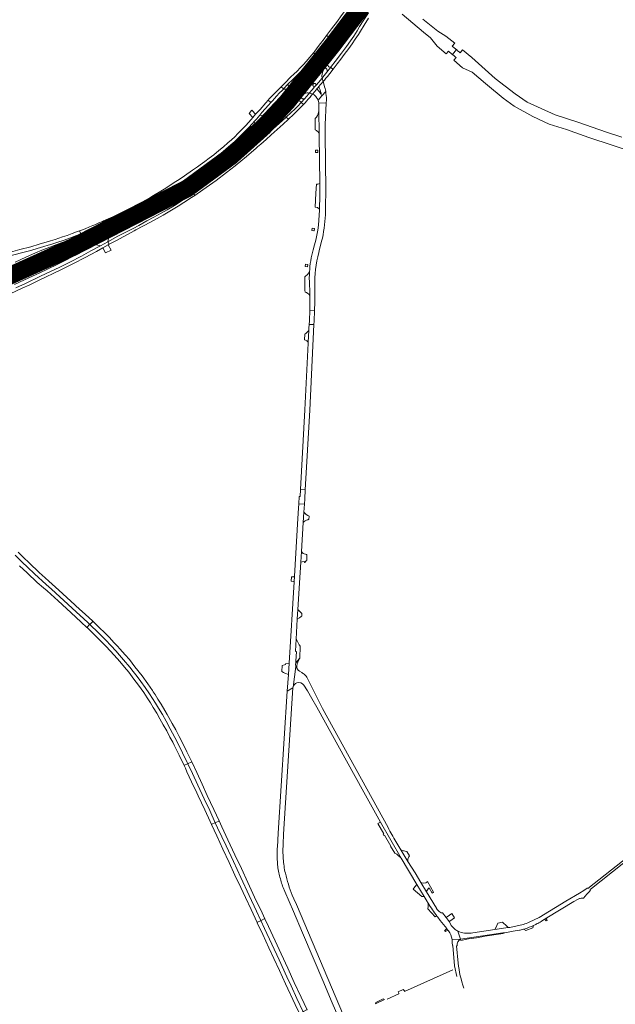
# Model space of a CAD drawing. Header units: metres. Extents: x 166325 to 190320, y 381923 to 404576.
# Tile 439 of 656: x 177336 to 177839, y 388235 to 389067. Entities that reach past the tile are written whole.
import ezdxf

# ---------------------------------------------------------------- set-up
doc = ezdxf.new("R2010")
doc.units = ezdxf.units.M
for name, color, linetype, lineweight in [('B-WE-OG-WATER_BEEK-GV', 8, 'Continuous', 18), ('B-WE-VH-VERHARDING_ASFALT-GV', 8, 'Continuous', 18), ('B-WE-VH-VERHARDING_BETONSTRAATSTEEN-GV', 8, 'Continuous', 18), ('B-WE-VH-VERHARDING_FUNDERING_ZAND-GV', 8, 'Continuous', 18), ('B-WE-VH-VERHARDING_N-WEG', 8, 'Continuous', 18), ('B-WE-VH-VERHARDING_STRAATBAKSTEEN-GV', 8, 'Continuous', 18)]:
    doc.layers.add(name, color=color, linetype=linetype, lineweight=lineweight)

msp = doc.modelspace()

# ---------------------------------------------------------------- linework, layer by layer
at = {"layer": 'B-WE-OG-WATER_BEEK-GV', "flags": 128}
for points in [[(177659.098, 389072.048), (177668.181, 389064.31), (177677.117, 389056.821), (177683.097, 389051.839), (177688.775, 389045.052), (177696.294, 389038.459), (177698.189, 389040.737), (177701.195, 389038.281), (177701.621, 389037.934), (177704.942, 389042), (177704.516, 389042.348), (177701.527, 389044.789), (177703.735, 389047.454), (177696.2, 389053.483), (177689.36, 389057.719), (177676.744, 389067.791)], [(177844.717, 388968.063), (177831.99, 388972.108), (177807.576, 388980.66), (177788.41, 388986.955), (177764.929, 388997.727), (177754.546, 389004.509), (177737.838, 389017.563), (177718.049, 389035.291), (177710.074, 389041.712), (177708.149, 389039.381), (177707.348, 389040.036), (177706.052, 389041.094), (177705.665, 389041.41), (177705.239, 389041.758), (177704.942, 389042), (177701.621, 389037.934), (177701.918, 389037.691), (177702.344, 389037.344), (177702.718, 389037.038), (177704.014, 389035.98), (177704.732, 389035.394), (177702.744, 389032.997), (177710.284, 389026.61), (177718.417, 389022.86), (177729.527, 389013.46), (177731.38, 389011.951), (177744.48, 389000.841), (177753.959, 388994.31), (177769.644, 388985.428), (177783.41, 388979.123), (177798.11, 388974.368), (177805.143, 388972.058), (177816.979, 388967.614), (177836.768, 388961.16), (177863.302, 388952.491)]]:
    msp.add_lwpolyline(points, dxfattribs=at)
at = {"layer": 'B-WE-VH-VERHARDING_ASFALT-GV', "flags": 128}
for points in [[(177624.061, 389088.591), (177624.392, 389089.018), (177627.721, 389093.313), (177625.123, 389095.258), (177624.047, 389093.869), (177623.085, 389092.265), (177622.525, 389091.394), (177621.866, 389090.069), (177620.382, 389087.763), (177617.067, 389083.322), (177612.23, 389076.785), (177607.522, 389070.545), (177604.344, 389066.163), (177599.437, 389059.496), (177595.307, 389053.981), (177597.476, 389052.467), (177599.522, 389055.225), (177602.916, 389059.879), (177605.692, 389063.685), (177605.846, 389063.896), (177610.587, 389070.336), (177616.417, 389078.356), (177621.641, 389085.457)], [(177633.157, 389089.243), (177630.693, 389091.092), (177630.163, 389091.484), (177626.526, 389086.653), (177625.709, 389085.517), (177622.839, 389081.626), (177614.267, 389070.279), (177604.101, 389056.897), (177604.342, 389056.707), (177606.971, 389054.788), (177607.258, 389054.579), (177607.347, 389054.514), (177607.813, 389054.174), (177609.756, 389056.799), (177611.496, 389059.24), (177621.574, 389073.23), (177624.411, 389077.027), (177629.331, 389083.934), (177631.659, 389087.116)], [(177629.366, 389077.924), (177633.792, 389084.273), (177635.922, 389087.135), (177635.529, 389087.464), (177633.157, 389089.243), (177631.659, 389087.116), (177629.331, 389083.934), (177624.411, 389077.027), (177621.574, 389073.23), (177611.496, 389059.24), (177609.756, 389056.799), (177607.813, 389054.174), (177608.192, 389053.885), (177608.27, 389053.826), (177608.615, 389053.563), (177611.152, 389051.63), (177611.493, 389051.389), (177611.906, 389051.959), (177621.382, 389066.203)], [(177588.684, 389031.264), (177590.566, 389033.488), (177592.972, 389036.461), (177595.753, 389039.813), (177599.2, 389044.154), (177602.528, 389048.408), (177606.939, 389054.006), (177607.153, 389054.184), (177607.505, 389054.289), (177607.813, 389054.174), (177607.347, 389054.514), (177607.258, 389054.579), (177606.971, 389054.788), (177604.342, 389056.707), (177604.101, 389056.897), (177603.417, 389055.997), (177594.715, 389044.913), (177587.428, 389035.969), (177585.456, 389033.705), (177573.356, 389019.602), (177564.982, 389010.219), (177564.478, 389009.615), (177562.499, 389007.417), (177552.67, 388996.33), (177543.999, 388986.796), (177544.308, 388986.514), (177546.641, 388984.39), (177547.5, 388983.664), (177547.377, 388983.837), (177547.238, 388984.282), (177547.369, 388984.486), (177548.841, 388986.106), (177555.311, 388993.359), (177559.366, 388997.822), (177565.507, 389004.738), (177567.536, 389006.904), (177568.601, 389008.033), (177568.238, 389008.386), (177571.114, 389011.57), (177571.647, 389012.144), (177578.365, 389019.876), (177585.769, 389028.456), (177587.971, 389030.946), (177588.49, 389031.358)], [(177593.544, 389027.362), (177595.262, 389029.42), (177599.458, 389035.159), (177605.731, 389043.431), (177611.493, 389051.389), (177611.152, 389051.63), (177608.615, 389053.563), (177608.27, 389053.826), (177608.192, 389053.885), (177607.813, 389054.174), (177608.056, 389053.842), (177608.064, 389053.378), (177603.369, 389046.742), (177600.97, 389043.36), (177598.541, 389040.04), (177595.771, 389036.424), (177592.295, 389032.102), (177590.433, 389029.825), (177586.621, 389025.059), (177586.87, 389024.856), (177586.643, 389024.579), (177586.471, 389024.377), (177578.484, 389015.06), (177574.095, 389009.971), (177573.665, 389009.542), (177573.03, 389008.824), (177571.173, 389006.776), (177570.619, 389006.166), (177570.259, 389006.458), (177569.863, 389005.938), (177569.292, 389005.296), (177567.266, 389003.105), (177558.347, 388993.641), (177548.495, 388983.755), (177548.223, 388983.538), (177547.972, 388983.409), (177547.67, 388983.518), (177547.5, 388983.664), (177548.234, 388982.861), (177550.467, 388980.598), (177550.805, 388980.255), (177553.228, 388982.628), (177562.906, 388992.588), (177570.212, 389000.426), (177572.15, 389002.545), (177573.01, 389003.546), (177579.216, 389010.444), (177582.511, 389014.264), (177582.832, 389014.635), (177591.748, 389025.175)], [(177583.113, 389034.125), (177584.501, 389035.777), (177586.07, 389037.632), (177584.063, 389039.159), (177583.1, 389037.954), (177580.865, 389035.409), (177578.198, 389032.349), (177575.485, 389029.211), (177572.937, 389026.465), (177570.384, 389023.908), (177567.54, 389021.182), (177565.107, 389018.878), (177564.029, 389017.858), (177563.926, 389017.76), (177561.066, 389014.823), (177558.906, 389012.644), (177556.893, 389010.684), (177558.887, 389008.772), (177562.772, 389012.979), (177562.865, 389013.081), (177566.522, 389016.601), (177570.463, 389020.372), (177574.18, 389024.071), (177576.975, 389027), (177580.459, 389030.969)], [(177587.428, 389035.969), (177586.53, 389036.704), (177586.385, 389036.969), (177586.357, 389037.454), (177586.46, 389037.888), (177586.687, 389038.369), (177586.07, 389037.632), (177584.501, 389035.777), (177583.113, 389034.125), (177583.653, 389034.305), (177584.326, 389034.309), (177584.676, 389034.227), (177584.898, 389034.097), (177585.456, 389033.705)], [(177592.295, 389032.102), (177590.566, 389033.488), (177588.684, 389031.264), (177590.433, 389029.825)], [(177586.621, 389025.059), (177586.452, 389024.904), (177586.191, 389024.753), (177585.908, 389024.893), (177585.691, 389025.226), (177585.606, 389025.681), (177586.832, 389028.382), (177588.029, 389030.413), (177588.684, 389031.264), (177588.49, 389031.358), (177587.971, 389030.946), (177585.769, 389028.456), (177578.365, 389019.876), (177571.647, 389012.144), (177571.114, 389011.57), (177568.238, 389008.386), (177568.601, 389008.033), (177569.048, 389008.259), (177569.217, 389008.296), (177569.456, 389008.163), (177570.11, 389007.67), (177570.352, 389007.388), (177570.476, 389006.997), (177570.259, 389006.458), (177570.619, 389006.166), (177571.173, 389006.776), (177573.03, 389008.824), (177573.665, 389009.542), (177574.095, 389009.971), (177578.484, 389015.06), (177586.471, 389024.377), (177586.643, 389024.579), (177586.87, 389024.856)], [(177600.706, 389025.361), (177598.55, 389026.95), (177595.48, 389022.826), (177591.961, 389018.645), (177591.384, 389017.965), (177592.311, 389015.011), (177593.432, 389016.3), (177594.708, 389017.827), (177595.981, 389019.402), (177597.858, 389021.722)], [(177598.55, 389026.95), (177598.818, 389027.278), (177598.342, 389027.103), (177597.922, 389027.171), (177597.217, 389027.555), (177596.268, 389028.44), (177595.262, 389029.42), (177593.544, 389027.362), (177593.989, 389026.912), (177594.951, 389025.92), (177595.396, 389025.391), (177595.612, 389024.91), (177595.735, 389024.473), (177595.72, 389023.901), (177595.685, 389023.398), (177595.48, 389022.826)], [(177592.311, 389015.011), (177591.384, 389017.965), (177588.278, 389014.235), (177586.668, 389012.314), (177585.09, 389010.429), (177582.973, 389007.901), (177580.611, 389005.104), (177582.689, 389004.54), (177583.346, 389004.314), (177585.314, 389006.719), (177587.034, 389008.786), (177588.36, 389010.38), (177588.46, 389010.5)], [(177558.726, 389008.597), (177558.887, 389008.772), (177556.893, 389010.684), (177556.27, 389010.077), (177553.462, 389007.22), (177550.801, 389004.576), (177548.626, 389002.303), (177546.807, 389000.313), (177545.839, 388999.217), (177547.983, 388997.217), (177549.431, 388998.854), (177552.833, 389002.528), (177555.572, 389005.365), (177557.575, 389007.466)], [(177562.772, 389012.979), (177558.887, 389008.772), (177558.726, 389008.597), (177559.045, 389008.621), (177559.719, 389008.671), (177560.331, 389008.665), (177560.999, 389008.465), (177561.363, 389008.288), (177561.798, 389008.006), (177562.499, 389007.417), (177564.478, 389009.615), (177563.553, 389010.534), (177563.215, 389011.002), (177563.033, 389011.332), (177562.911, 389011.646), (177562.819, 389011.971), (177562.765, 389012.236), (177562.748, 389012.443)], [(177569.292, 389005.296), (177567.536, 389006.904), (177565.507, 389004.738), (177567.266, 389003.105)], [(177576.722, 389000.624), (177576.347, 389000.388), (177576.048, 389000.299), (177575.675, 389000.309), (177575.026, 389000.445), (177573.897, 389001.175), (177572.552, 389002.21), (177572.15, 389002.545), (177570.212, 389000.426), (177571.799, 388999.028), (177573.558, 388997.751), (177573.657, 388997.606), (177573.697, 388997.481), (177573.652, 388997.299)], [(177583.346, 389004.314), (177582.689, 389004.54), (177580.611, 389005.104), (177580.202, 389004.614), (177578.338, 389002.382), (177576.722, 389000.624), (177573.652, 388997.299), (177575.615, 388995.516), (177576.523, 388996.494), (177578.848, 388999.06), (177579.208, 388999.472), (177581.339, 389001.914), (177582.62, 389003.374)], [(177534.015, 388981.205), (177535.875, 388983.335), (177538.69, 388986.603), (177540.6, 388988.82), (177546.144, 388995.138), (177547.983, 388997.217), (177545.839, 388999.217), (177543.863, 388996.981), (177539.068, 388991.418), (177535.289, 388987.331), (177532.837, 388984.534), (177531.48, 388982.99), (177529.288, 388980.449), (177526.843, 388977.824), (177523.596, 388974.364), (177520.267, 388970.976), (177517.721, 388968.421), (177514.841, 388965.816), (177511.875, 388963.093), (177508.018, 388959.787), (177504.218, 388956.669), (177499.794, 388953.112), (177496.076, 388950.229), (177492.23, 388947.356), (177488.476, 388944.677), (177486.123, 388943.046), (177482.007, 388940.124), (177475.102, 388935.308), (177471.474, 388932.831), (177465.627, 388929.066), (177459.477, 388925.016), (177455.166, 388922.368), (177450.351, 388919.552), (177448.85, 388918.659), (177450.188, 388916.312), (177451.692, 388917.153), (177453.515, 388918.172), (177458.352, 388921.129), (177460.744, 388922.68), (177465.659, 388925.73), (177470.147, 388928.642), (177475.023, 388931.726), (177479.127, 388934.487), (177482.902, 388937.234), (177487.092, 388940.233), (177491.136, 388943.118), (177495.249, 388946.069), (177498.352, 388948.334), (177502.086, 388951.293), (177506.004, 388954.451), (177510.12, 388957.865), (177514.369, 388961.548), (177517.625, 388964.366), (177520.309, 388966.932), (177522.837, 388969.424), (177525.617, 388972.191), (177529.167, 388975.902), (177532.507, 388979.479)], [(177575.615, 388995.516), (177573.652, 388997.299), (177573.218, 388996.71), (177571.106, 388994.425), (177568.531, 388991.743), (177565.373, 388988.755), (177561.159, 388984.925), (177562.992, 388983.215), (177567.235, 388987.046), (177570.717, 388990.413), (177573.523, 388993.263)], [(177547.5, 388983.664), (177546.641, 388984.39), (177544.308, 388986.514), (177543.999, 388986.796), (177542.927, 388985.618), (177535.335, 388977.461), (177524.8, 388967.096), (177521.46, 388964.028), (177514.333, 388957.733), (177507.66, 388952.114), (177498.082, 388944.506), (177489.535, 388938.112), (177479.997, 388931.444), (177476.707, 388929.248), (177476.898, 388928.964), (177478.711, 388926.271), (177481.487, 388928.151), (177485.998, 388931.278), (177489.411, 388933.66), (177494.758, 388937.563), (177499.938, 388941.387), (177504.268, 388944.732), (177508.605, 388948.161), (177513.013, 388951.891), (177515.422, 388953.931), (177519.493, 388957.387), (177525.686, 388962.854), (177531.843, 388968.765), (177535.368, 388971.447), (177539.486, 388975.548), (177541.573, 388977.63), (177544.4, 388980.481), (177547.212, 388983.394)], [(177550.805, 388980.255), (177550.467, 388980.598), (177548.234, 388982.861), (177547.5, 388983.664), (177547.212, 388983.394), (177544.4, 388980.481), (177541.573, 388977.63), (177539.486, 388975.548), (177535.368, 388971.447), (177531.843, 388968.765), (177525.686, 388962.854), (177519.493, 388957.387), (177515.422, 388953.931), (177513.013, 388951.891), (177508.605, 388948.161), (177504.268, 388944.732), (177499.938, 388941.387), (177494.758, 388937.563), (177489.411, 388933.66), (177485.998, 388931.278), (177481.487, 388928.151), (177478.711, 388926.271), (177480.506, 388923.633), (177480.694, 388923.353), (177480.949, 388923.519), (177489.809, 388929.48), (177499.672, 388936.686), (177511.067, 388945.469), (177520.104, 388952.806), (177529.925, 388961.104), (177539.624, 388969.845), (177548.595, 388978.092)], [(177536.903, 388959.714), (177539.721, 388962.191), (177544.105, 388966.141), (177548.505, 388970.116), (177553.503, 388974.616), (177558.455, 388979.131), (177562.64, 388982.897), (177562.992, 388983.215), (177561.159, 388984.925), (177561.059, 388984.835), (177557.704, 388981.864), (177552.974, 388977.603), (177547.097, 388972.344), (177541.589, 388967.341), (177537.471, 388963.407), (177533.729, 388960.104), (177530.617, 388957.345), (177527.425, 388954.701), (177522.706, 388950.77), (177519.445, 388948.039), (177516.282, 388945.444), (177515.855, 388945.093), (177511.515, 388941.738), (177507.533, 388938.475), (177502.878, 388935.053), (177498.665, 388931.935), (177494.016, 388928.561), (177490.136, 388925.856), (177485.869, 388922.862), (177482.543, 388920.62), (177483.822, 388918.729), (177490.73, 388923.366), (177501.794, 388931.308), (177510.771, 388938.069), (177517.952, 388943.836), (177522.89, 388947.818), (177527.499, 388951.544), (177531.522, 388954.966), (177535.662, 388958.622)], [(177478.711, 388926.271), (177476.898, 388928.964), (177476.707, 388929.248), (177469.919, 388924.718), (177457.711, 388917.067), (177448.174, 388911.474), (177436.657, 388905.361), (177427.941, 388901.043), (177417.608, 388895.993), (177413.636, 388894.312), (177409.598, 388892.721), (177402.109, 388889.917), (177391.83, 388886.114), (177383.343, 388883.244), (177378.499, 388881.445), (177378.305, 388881.374), (177378.417, 388881.085), (177379.772, 388877.607), (177379.936, 388877.186), (177380.812, 388874.94), (177381.07, 388875.089), (177385.778, 388877.174), (177392.419, 388880.103), (177399.977, 388883.459), (177400.951, 388883.916), (177401.819, 388884.324), (177402.755, 388884.764), (177403.594, 388885.158), (177404.577, 388885.62), (177417.478, 388891.559), (177423.4, 388894.439), (177427.756, 388896.593), (177431.656, 388898.613), (177435.84, 388900.822), (177438.829, 388902.454), (177443.589, 388904.957), (177447.352, 388907.042), (177452.765, 388910.085), (177458.365, 388913.376), (177462.358, 388915.77), (177466.891, 388918.547), (177471.131, 388921.215), (177475.391, 388924.044)], [(177480.694, 388923.353), (177480.506, 388923.633), (177478.711, 388926.271), (177475.391, 388924.044), (177471.131, 388921.215), (177466.891, 388918.547), (177462.358, 388915.77), (177458.365, 388913.376), (177452.765, 388910.085), (177447.352, 388907.042), (177443.589, 388904.957), (177438.829, 388902.454), (177435.84, 388900.822), (177431.656, 388898.613), (177427.756, 388896.593), (177423.4, 388894.439), (177417.478, 388891.559), (177404.577, 388885.62), (177403.594, 388885.158), (177402.755, 388884.764), (177401.819, 388884.324), (177400.951, 388883.916), (177399.977, 388883.459), (177392.419, 388880.103), (177385.778, 388877.174), (177381.07, 388875.089), (177380.812, 388874.94), (177381.778, 388872.957), (177381.955, 388872.592), (177383.596, 388869.223), (177383.781, 388868.844), (177384.458, 388869.192), (177395.688, 388875.21), (177399.673, 388877.444), (177411.303, 388883.817), (177419.946, 388888.38), (177426.329, 388891.844), (177434.721, 388896.161), (177448.384, 388903.581), (177458.429, 388909.344), (177469.152, 388915.836)], [(177450.188, 388916.312), (177448.85, 388918.659), (177445.781, 388916.834), (177442.219, 388914.815), (177439.153, 388913.212), (177435.396, 388911.203), (177432.091, 388909.463), (177429.234, 388907.97), (177426.064, 388906.436), (177423.758, 388905.253), (177422.45, 388904.582), (177418.583, 388902.671), (177414.548, 388900.74), (177410.663, 388899.034), (177406.744, 388897.257), (177405.668, 388896.824), (177402.587, 388895.477), (177399.192, 388894.013), (177397.768, 388893.409), (177394.768, 388892.138), (177391.044, 388890.608), (177387.317, 388889.176), (177386.434, 388888.857), (177387.548, 388886.202), (177390.125, 388887.197), (177395.993, 388889.51), (177400.944, 388891.596), (177405.384, 388893.463), (177409.621, 388895.389), (177413.517, 388897.142), (177418.055, 388899.282), (177423.26, 388901.831), (177425.134, 388902.73), (177428.172, 388904.187), (177431.256, 388905.753), (177432.244, 388906.254), (177435.976, 388908.208), (177439.741, 388910.358), (177444.987, 388913.308), (177449.591, 388915.979)], [(177483.822, 388918.729), (177482.543, 388920.62), (177481.542, 388919.945), (177477.291, 388917.172), (177471.533, 388913.415), (177466.566, 388910.34), (177460.415, 388906.648), (177455.449, 388903.797), (177449.176, 388900.28), (177443.42, 388897.178), (177436.522, 388893.321), (177431.613, 388890.842), (177426.625, 388888.323), (177418.847, 388884.209), (177410.297, 388879.537), (177411.502, 388877.489), (177417.74, 388880.823), (177432.654, 388888.931), (177433.919, 388889.619), (177446.257, 388896.071), (177457.094, 388902.032), (177469.699, 388909.579), (177474.579, 388912.714), (177481.164, 388916.945)], [(177584.571, 388809.64), (177580.555, 388809.743), (177580.353, 388806.492), (177580.267, 388804.592), (177579.818, 388794.902), (177579.788, 388794.059), (177576.881, 388737.492), (177573.165, 388670.187), (177577.225, 388669.96), (177580.967, 388737.408)], [(177572.785, 388600), (177573.346, 388608.711), (177573.93, 388617.775), (177575.52, 388642.445), (177576.079, 388651.116), (177576.52, 388657.961), (177571.781, 388658.241), (177571.55, 388654.476), (177571.014, 388645.751), (177568.014, 388596.899), (177567.731, 388592.3), (177563.508, 388523.548), (177562.916, 388513.902), (177562.057, 388499.919), (177566.822, 388502.559), (177566.923, 388503.274), (177569.376, 388520.6), (177569.107, 388522.381), (177569.174, 388523.793), (177569.232, 388525.406), (177569.834, 388532.945), (177568.917, 388533.556), (177569.416, 388543.721), (177570.424, 388560.569), (177570.923, 388568.899)], [(177397.603, 388558.896), (177397.268, 388558.542), (177395.337, 388556.545), (177395.093, 388556.293), (177402.542, 388549.152), (177408.284, 388543.331), (177413.163, 388538.169), (177417.164, 388533.865), (177420.319, 388530.306), (177423.688, 388526.413), (177429.013, 388520.064), (177431.865, 388516.525), (177435.099, 388512.302), (177438.267, 388508.105), (177442.01, 388502.851), (177445.531, 388497.687), (177448.163, 388493.631), (177450.7, 388489.625), (177453.207, 388485.517), (177456.406, 388480.031), (177459.563, 388474.472), (177463.063, 388467.974), (177466.966, 388460.652), (177469.699, 388455.316), (177473.513, 388447.685), (177477.396, 388439.586), (177477.897, 388438.523), (177478.214, 388438.671), (177480.776, 388439.868), (177481.237, 388440.117), (177480.49, 388441.732), (177477.179, 388448.608), (177473.686, 388455.61), (177470.577, 388461.618), (177467.69, 388467.187), (177464.778, 388472.599), (177460.489, 388480.053), (177458.506, 388483.527), (177455.334, 388488.902), (177452.667, 388493.17), (177450.323, 388496.932), (177448.698, 388499.353), (177447.944, 388500.477), (177444.096, 388506.062), (177439.29, 388512.784), (177433.277, 388520.537), (177428.566, 388526.472), (177425.044, 388530.635), (177420.576, 388535.612), (177418.431, 388537.914), (177415.769, 388540.773), (177411.366, 388545.371), (177409.434, 388547.509), (177406.606, 388550.204), (177404.252, 388552.604)], [(177395.093, 388556.293), (177394.906, 388556.099), (177392.888, 388554.013), (177392.628, 388553.744), (177392.84, 388553.544), (177395.216, 388551.302), (177401.68, 388544.914), (177408.787, 388537.697), (177415.66, 388530.253), (177420.467, 388524.872), (177424.519, 388520.107), (177427.938, 388515.754), (177432.356, 388510.079), (177436.173, 388504.958), (177440.69, 388498.573), (177443.681, 388494.072), (177446.362, 388489.902), (177448.78, 388486.006), (177451.675, 388481.156), (177454.333, 388476.518), (177457.179, 388471.481), (177460.085, 388466.214), (177462.843, 388460.993), (177465.192, 388456.61), (177466.398, 388454.308), (177468.348, 388450.214), (177470.563, 388445.778), (177474.711, 388437.036), (177475.048, 388437.193), (177477.636, 388438.402), (177477.897, 388438.523), (177477.396, 388439.586), (177473.513, 388447.685), (177469.699, 388455.316), (177466.966, 388460.652), (177463.063, 388467.974), (177459.563, 388474.472), (177456.406, 388480.031), (177453.207, 388485.517), (177450.7, 388489.625), (177448.163, 388493.631), (177445.531, 388497.687), (177442.01, 388502.851), (177438.267, 388508.105), (177435.099, 388512.302), (177431.865, 388516.525), (177429.013, 388520.064), (177423.688, 388526.413), (177420.319, 388530.306), (177417.164, 388533.865), (177413.163, 388538.169), (177408.284, 388543.331), (177402.542, 388549.152)], [(177477.897, 388438.523), (177477.636, 388438.402), (177475.048, 388437.193), (177474.711, 388437.036), (177475.841, 388434.654), (177477.185, 388431.743), (177481.093, 388423.281), (177485.543, 388413.815), (177486.728, 388411.295), (177492.222, 388399.471), (177496.86, 388389.633), (177497.979, 388387.2), (177498.35, 388387.373), (177500.902, 388388.565), (177501.181, 388388.695), (177496.471, 388398.863), (177491.809, 388408.798), (177486.312, 388420.495), (177481.845, 388430.147)], [(177481.237, 388440.117), (177480.776, 388439.868), (177478.214, 388438.671), (177477.897, 388438.523), (177481.845, 388430.147), (177486.312, 388420.495), (177491.809, 388408.798), (177496.471, 388398.863), (177501.181, 388388.695), (177501.498, 388388.843), (177504.099, 388390.058), (177504.461, 388390.24), (177500.034, 388399.805), (177494.429, 388411.804), (177490.039, 388421.362), (177485.437, 388431.032)], [(177501.181, 388388.695), (177500.902, 388388.565), (177498.35, 388387.373), (177497.979, 388387.2), (177502.459, 388377.467), (177507.63, 388366.336), (177512.913, 388354.976), (177517.82, 388344.396), (177522.635, 388334.035), (177526.713, 388325.365), (177531.448, 388315.228), (177536.45, 388304.411), (177536.813, 388304.586), (177539.383, 388305.822), (177539.621, 388305.937), (177535.982, 388313.816), (177529.801, 388327.081), (177522.672, 388342.414), (177516.486, 388355.823), (177510.263, 388369.144), (177503.141, 388384.461)], [(177504.461, 388390.24), (177504.099, 388390.058), (177501.498, 388388.843), (177501.181, 388388.695), (177503.141, 388384.461), (177510.263, 388369.144), (177516.486, 388355.823), (177522.672, 388342.414), (177529.801, 388327.081), (177535.982, 388313.816), (177539.621, 388305.937), (177539.937, 388306.089), (177542.513, 388307.327), (177542.981, 388307.552), (177540.688, 388312.506), (177534.432, 388325.884), (177528.744, 388338.087), (177523.193, 388349.96), (177517.804, 388361.618), (177511.875, 388374.272), (177506.75, 388385.293)], [(177539.621, 388305.937), (177539.383, 388305.822), (177536.813, 388304.586), (177536.45, 388304.411), (177536.642, 388303.996), (177541.263, 388294.106), (177546.493, 388282.833), (177550.72, 388273.808), (177555.367, 388263.854), (177560.616, 388252.535), (177568.726, 388235.091), (177572.254, 388227.424), (177572.614, 388227.6), (177575.183, 388228.858), (177575.421, 388228.974), (177570.188, 388240.209), (177565.253, 388250.855), (177561.707, 388258.456), (177555.058, 388272.72), (177548.851, 388286.064), (177542.637, 388299.408)], [(177542.981, 388307.552), (177542.513, 388307.327), (177539.937, 388306.089), (177539.621, 388305.937), (177542.637, 388299.408), (177548.851, 388286.064), (177555.058, 388272.72), (177561.707, 388258.456), (177565.253, 388250.855), (177570.188, 388240.209), (177575.421, 388228.974), (177575.735, 388229.128), (177578.341, 388230.404), (177578.727, 388230.593), (177573.739, 388241.352), (177567.925, 388253.728), (177562.39, 388265.608), (177556.773, 388277.73), (177551.664, 388288.887), (177546.029, 388300.964)]]:
    msp.add_lwpolyline(points, close=True, dxfattribs=at)
for points in [[(177630.655, 389073.011), (177626.213, 389066.393), (177623.178, 389061.458), (177620.983, 389057.918), (177618.177, 389053.457), (177615.608, 389049.508), (177612.158, 389044.619), (177607.972, 389039.005), (177602.564, 389031.988), (177599.378, 389028.003), (177598.818, 389027.278), (177598.55, 389026.95), (177600.706, 389025.361), (177604.199, 389030.111), (177607.232, 389033.953), (177610.149, 389037.828), (177613.964, 389043.07), (177616.873, 389046.966), (177619.548, 389050.789), (177620.95, 389052.894), (177622.145, 389054.771), (177623.806, 389057.631), (177626.888, 389062.521), (177630.629, 389068.559)], [(177594.237, 388902.491), (177594.369, 388908.818), (177594.674, 388923.458), (177593.937, 388970.225), (177594.143, 388978.813), (177594.954, 388996.76), (177588.798, 388996.916), (177588.765, 388989.311), (177588.761, 388988.269), (177588.843, 388973.19), (177588.865, 388971.714), (177588.895, 388969.771), (177589.514, 388928.72), (177589.599, 388923.083), (177589.513, 388918.63), (177589.289, 388907.072), (177589.275, 388906.352)], [(177325.153, 388867.246), (177344.052, 388872.084), (177356.195, 388875.59), (177359.927, 388876.662), (177362.84, 388877.499), (177367.128, 388878.908), (177373.274, 388880.998), (177378.64, 388882.9), (177383.931, 388884.805), (177387.548, 388886.202), (177386.434, 388888.857), (177383.807, 388887.907), (177380.168, 388886.557), (177375.959, 388885.048), (177372.057, 388883.714), (177368.892, 388882.587), (177365.701, 388881.515), (177361.828, 388880.272), (177359.044, 388879.45), (177352.381, 388877.484), (177345.251, 388875.461), (177335.89, 388872.967), (177327.893, 388870.934)], [(177327.868, 388835.688), (177337.997, 388840.434), (177344.347, 388843.333), (177351.595, 388846.793), (177358.078, 388849.873), (177364.156, 388852.772), (177370.711, 388855.888), (177381.215, 388861.122), (177391.168, 388866.357), (177400.617, 388871.517), (177406.007, 388874.4), (177410.549, 388876.979), (177411.502, 388877.489), (177410.297, 388879.537), (177403.977, 388876.114), (177395.914, 388871.846), (177388.151, 388867.486), (177378.204, 388862.286), (177369.874, 388858.226), (177353.516, 388850.419), (177340.797, 388844.428), (177332.628, 388840.586)], [(177331.352, 388843.436), (177343.507, 388849.174), (177349.61, 388852.031), (177352.766, 388853.491), (177358.837, 388856.305), (177368.585, 388861.023), (177374.696, 388864.18), (177383.781, 388868.844), (177383.596, 388869.223), (177381.955, 388872.592), (177381.778, 388872.957), (177380.812, 388874.94), (177380.964, 388874.478), (177380.898, 388873.859), (177380.764, 388873.257), (177380.476, 388872.677), (177380.19, 388872.257), (177379.811, 388871.954), (177378.834, 388871.429), (177369.053, 388866.337), (177362.442, 388863.027), (177355.444, 388859.658), (177345.658, 388855.057), (177339.786, 388852.255), (177335.805, 388850.367), (177335.621, 388850.295)], [(177332.302, 388857.69), (177342.084, 388862.222), (177350.724, 388866.132), (177355.761, 388868.297), (177364.882, 388871.749), (177368.807, 388873.213), (177372.053, 388874.382), (177377.713, 388876.418), (177378.517, 388876.56), (177379.115, 388876.489), (177379.65, 388876.281), (177380.062, 388875.988), (177380.519, 388875.527), (177380.812, 388874.94), (177379.936, 388877.186), (177379.772, 388877.607), (177378.417, 388881.085), (177378.305, 388881.374), (177370.754, 388878.624), (177361.226, 388875.188), (177358.268, 388874.045), (177354.382, 388872.521), (177349.149, 388870.325), (177340.949, 388866.615), (177332.056, 388862.444)], [(177588.602, 388870.488), (177589.012, 388872.064), (177591.081, 388880.008)], [(177580.915, 388842.06), (177580.971, 388839.85)], [(177581.059, 388834.275), (177581.074, 388828.746)], [(177580.988, 388821.725), (177585.087, 388821.62)], [(177331.865, 388614.746), (177337.987, 388608.789), (177342.312, 388604.548), (177348.446, 388598.867), (177358.117, 388590.001), (177362.562, 388586.003), (177380.291, 388569.938), (177393.541, 388557.781), (177395.093, 388556.293), (177395.337, 388556.545), (177397.268, 388558.542), (177397.603, 388558.896), (177394.187, 388562.13), (177383.4, 388572.024), (177382.402, 388572.931), (177368.886, 388585.212), (177360.443, 388592.791), (177357.251, 388595.634), (177352.369, 388600.175), (177343.775, 388608.26), (177339.063, 388612.796), (177334.615, 388617.23)], [(177335.573, 388605.863), (177342.158, 388599.751), (177350.714, 388591.761), (177355.86, 388587.155), (177358.892, 388584.519), (177368.26, 388576.167), (177379.13, 388566.301), (177387.829, 388558.271), (177392.628, 388553.744), (177392.888, 388554.013), (177394.906, 388556.099), (177395.093, 388556.293), (177393.541, 388557.781), (177380.291, 388569.938), (177362.562, 388586.003), (177358.117, 388590.001), (177348.446, 388598.867), (177342.312, 388604.548), (177337.987, 388608.789), (177331.865, 388614.746)], [(177574.199, 388515.557), (177572.27, 388516.742), (177571.276, 388517.697), (177570.729, 388518.336), (177569.376, 388520.6), (177566.923, 388503.274)], [(177647.188, 388384.66), (177591.92, 388485.139), (177589.217, 388490.242), (177578.854, 388511.006)], [(177558.364, 388364.58), (177558.524, 388370.575), (177558.962, 388379.01), (177566.822, 388502.559), (177562.057, 388499.919), (177554.308, 388379.758), (177553.649, 388368.105)], [(177570.024, 388506.894), (177570.075, 388506.914)], [(177576.063, 388504.888), (177579.01, 388500.173), (177582.911, 388493.692), (177587.066, 388486.438), (177612.176, 388440.909), (177626.729, 388414.522), (177640.728, 388389.044), (177658.393, 388358.724), (177671.603, 388336.521), (177677.785, 388326.234), (177680.211, 388322.196)], [(177933.3, 388425.495), (177816.249, 388333.122), (177815.976, 388333.39), (177815.494, 388333.391), (177812.798, 388331.384), (177809.198, 388329.12), (177797.425, 388322.321), (177774.835, 388308.646), (177766.574, 388304.525)], [(177812.54, 388325.035), (177815.39, 388328.143), (177817.591, 388330.543), (177818.366, 388331.936), (177818.152, 388332.12), (177819.178, 388333.189), (177934.044, 388424.064)], [(177688.275, 388316.309), (177688.15, 388316.464), (177679.823, 388330.132), (177674.952, 388338.128), (177670.03, 388346.207), (177663.965, 388355.917), (177663.102, 388357.299), (177658.027, 388365.687), (177653.744, 388372.767)], [(177553.339, 388364.122), (177553.411, 388358.731), (177553.656, 388354.494)], [(177558.57, 388333.966), (177560.051, 388330.464), (177567.181, 388313.6), (177574.891, 388295.638), (177592.801, 388253.282), (177599.06, 388238.48), (177603.554, 388228.097), (177604.77, 388225.288)], [(177609.425, 388225.802), (177569.732, 388319.608), (177567.703, 388324.255), (177566.29, 388327.492)], [(177776.682, 388305.306), (177778.601, 388306.484), (177779.316, 388306.923), (177781.582, 388308.314), (177804.142, 388322.167), (177807.301, 388323.857)], [(177700.246, 388302.732), (177698.89, 388305.141), (177696.428, 388308.664), (177693.188, 388312.538)], [(177703.288, 388298.893), (177701.164, 388301.221)], [(177756.463, 388301.437), (177750.177, 388300.191), (177749.054, 388300.031), (177746.842, 388299.716), (177737.589, 388298.398), (177718.913, 388295.739)], [(177701.44, 388289.968), (177708.59, 388290.311), (177706.22, 388297.06)], [(177706.22, 388297.06), (177708.59, 388290.311), (177744.391, 388295.492), (177746.072, 388295.735), (177753.056, 388296.902), (177758.262, 388297.772)], [(177758.262, 388297.772), (177759.021, 388297.929), (177761.831, 388298.747), (177763.032, 388299.096)], [(177708.59, 388290.311), (177701.44, 388289.968), (177701.514, 388287.321), (177701.671, 388284.908), (177701.936, 388284.913), (177703.49, 388267.628), (177705.229, 388258.677)], [(177706.44, 388270.001), (177705.085, 388284.557), (177705.699, 388284.591)], [(177705.229, 388258.677), (177703.49, 388267.628)], [(177701.85, 388264.316), (177661.227, 388246.149), (177661.042, 388246.584), (177660.101, 388247.75), (177655.736, 388245.793), (177656.196, 388244.571), (177656.42, 388244.047), (177646.5, 388239.587)]]:
    msp.add_lwpolyline(points, dxfattribs=at)
at = {"layer": 'B-WE-VH-VERHARDING_ASFALT-GV'}
for points in [[(177589.275, 388906.352, -0.0673431), (177584.024, 388872.864)], [(177591.081, 388880.008, 0.0464034), (177594.237, 388902.491)], [(177584.024, 388872.864, 0.0558393), (177580.788, 388854.098)], [(177585.226, 388841.881, -0.0651104), (177588.602, 388870.488)], [(177585.217, 388826.998, 0.0086676), (177585.226, 388841.881)], [(177581.074, 388828.746, -0.004274), (177580.988, 388821.725)], [(177585.087, 388821.62, 0.0029823), (177585.217, 388826.998)], [(177576.802, 388513.707, 0.0370204), (177574.199, 388515.557)], [(177578.854, 388511.006, 0.0696347), (177576.802, 388513.707)], [(177566.923, 388503.274, -0.2530605), (177570.024, 388506.894)], [(177570.075, 388506.914, -0.3546817), (177576.063, 388504.888)], [(177653.744, 388372.767, -0.0136107), (177647.188, 388384.66)], [(177553.649, 388368.105, 0.0311197), (177553.339, 388364.122)], [(177559.33, 388351.933, -0.0406525), (177558.364, 388364.58)], [(177553.656, 388354.494, 0.0435412), (177555.519, 388343.769)], [(177560.433, 388346.067, -0.0397263), (177559.33, 388351.933)], [(177555.519, 388343.769, 0.035815), (177558.57, 388333.966)], [(177566.29, 388327.492, -0.0450285), (177560.433, 388346.067)], [(177680.211, 388322.196, 0.0038607), (177681.178, 388320.622)], [(177681.178, 388320.622, 0.0193841), (177688.471, 388309.818)], [(177807.301, 388323.857, -0.0590074), (177809.691, 388324.737)], [(177809.691, 388324.737, -0.0659639), (177812.54, 388325.035)], [(177691.287, 388312.986, -0.1270678), (177688.275, 388316.309)], [(177688.471, 388309.818, 0.0073126), (177691.286, 388306.083)], [(177693.188, 388312.538, -0.1275328), (177691.287, 388312.986)], [(177691.286, 388306.083, 0.0097093), (177696.793, 388299.139)], [(177701.164, 388301.221, -0.0901164), (177700.246, 388302.732)], [(177766.574, 388304.525, -0.0498211), (177756.463, 388301.437)], [(177770.185, 388301.823, 0.0126688), (177772.752, 388303.084)], [(177772.752, 388303.084, 0.0121842), (177776.682, 388305.306)], [(177697.756, 388297.977, -0.0173397), (177698.42, 388297.259)], [(177698.42, 388297.259, -0.1090853), (177701.44, 388289.968)], [(177706.22, 388297.06, -0.0324944), (177703.288, 388298.893)], [(177707.624, 388296.355, -0.0165105), (177706.22, 388297.06)], [(177718.913, 388295.739, -0.147764), (177707.624, 388296.355)], [(177705.699, 388284.591, -0.3128628), (177708.59, 388290.311)], [(177711.325, 388248.914, -0.0550098), (177706.44, 388270.001)]]:
    msp.add_lwpolyline(points, format="xyb", dxfattribs=at)
at = {"layer": 'B-WE-VH-VERHARDING_BETONSTRAATSTEEN-GV', "flags": 128}
for points in [[(177597.476, 389052.467), (177595.307, 389053.981), (177593.136, 389051.109), (177590.199, 389047.24), (177587.312, 389043.418), (177584.666, 389039.971), (177584.063, 389039.159), (177586.07, 389037.632), (177586.687, 389038.369), (177587.258, 389039.194), (177590.073, 389042.867), (177595.153, 389049.336)], [(177592.234, 389032.498), (177594.425, 389035.185), (177596.946, 389038.438), (177599.494, 389041.81), (177602.293, 389045.62), (177604.861, 389049.215), (177607.792, 389053.443), (177607.782, 389053.608), (177607.735, 389053.71), (177607.636, 389053.814), (177607.466, 389053.915), (177607.31, 389053.922), (177607.206, 389053.851), (177604.411, 389050.263), (177602.428, 389047.712), (177599.452, 389043.903), (177595.906, 389039.481), (177590.997, 389033.518)], [(177593.544, 389027.362), (177591.748, 389025.175), (177582.832, 389014.635), (177582.511, 389014.264), (177583.986, 389012.949), (177584.151, 389013.146), (177584.446, 389013.372), (177584.872, 389013.42), (177585.206, 389013.446), (177585.465, 389013.408), (177585.694, 389013.332), (177586.003, 389013.094), (177586.668, 389012.314), (177588.278, 389014.235), (177591.384, 389017.965), (177591.36, 389019.813), (177591.562, 389021.366), (177592.026, 389023.451), (177592.581, 389025.307), (177593.257, 389026.715)], [(177588.807, 389030.793), (177588.357, 389030.228), (177587.953, 389029.579), (177587.343, 389028.553), (177586.883, 389027.648), (177586.327, 389026.414), (177585.982, 389025.292), (177586.038, 389025.235), (177586.181, 389025.159), (177586.324, 389025.166), (177586.523, 389025.301), (177590.09, 389029.777)], [(177569.25, 389005.751), (177569.9, 389006.38), (177570.031, 389006.787), (177569.989, 389007.253), (177569.731, 389007.571), (177569.201, 389007.874), (177568.83, 389007.802), (177568.468, 389007.555), (177567.918, 389006.982)], [(177585.09, 389010.429), (177584.31, 389010.957), (177584.001, 389011.363), (177583.761, 389011.646), (177583.684, 389012.05), (177583.709, 389012.458), (177583.847, 389012.782), (177583.986, 389012.949), (177582.511, 389014.264), (177579.216, 389010.444), (177573.01, 389003.546), (177573.904, 389003.982), (177574.777, 389004.433), (177575.721, 389004.892), (177576.866, 389005.175), (177577.76, 389005.302), (177578.74, 389005.403), (177579.604, 389005.348), (177580.611, 389005.104), (177582.973, 389007.901)], [(177590.504, 389004.594), (177590.351, 389004.578), (177590.234, 389004.678), (177590.1, 389004.882), (177589.793, 389005.486), (177589.286, 389006.403), (177588.542, 389007.305), (177587.654, 389008.251), (177587.034, 389008.786), (177585.314, 389006.719), (177583.346, 389004.314), (177583.936, 389004.112), (177584.387, 389003.913), (177584.831, 389003.692), (177585.337, 389003.332), (177586.116, 389002.488), (177586.769, 389001.543), (177587.109, 389001.028), (177587.473, 389000.478), (177587.973, 388999.48), (177588.049, 388999.282), (177591.312, 389003.011)], [(177583.986, 389012.949), (177583.847, 389012.782), (177583.709, 389012.458), (177583.684, 389012.05), (177583.761, 389011.646), (177584.001, 389011.363), (177584.31, 389010.957), (177585.09, 389010.429), (177586.668, 389012.314), (177586.003, 389013.094), (177585.694, 389013.332), (177585.465, 389013.408), (177585.206, 389013.446), (177584.872, 389013.42), (177584.446, 389013.372), (177584.151, 389013.146)], [(177588.36, 389010.38), (177587.034, 389008.786), (177587.654, 389008.251), (177588.542, 389007.305), (177589.286, 389006.403), (177589.793, 389005.486), (177590.1, 389004.882), (177590.234, 389004.678), (177590.351, 389004.578), (177590.504, 389004.594), (177590.628, 389004.834), (177590.663, 389005.059), (177590.543, 389005.469), (177590.188, 389006.669), (177589.827, 389007.908), (177589.304, 389009.022), (177588.892, 389009.746)], [(177593.913, 389009.186), (177593.618, 389010.44), (177592.977, 389013.11), (177592.311, 389015.011), (177588.46, 389010.5), (177588.36, 389010.38), (177588.892, 389009.746), (177589.304, 389009.022), (177589.827, 389007.908), (177590.188, 389006.669), (177590.543, 389005.469), (177590.663, 389005.059), (177590.628, 389004.834), (177590.504, 389004.594), (177591.312, 389003.011), (177594.477, 389006.628), (177594.21, 389007.928)], [(177565.508, 389004.298), (177559.538, 388997.69), (177555.544, 388993.233), (177549.269, 388986.227), (177547.515, 388984.347), (177547.52, 388984.066), (177547.688, 388983.884), (177548.014, 388983.73), (177548.255, 388983.833), (177556.752, 388992.358), (177561.258, 388997.135), (177566.874, 389003.048)], [(177587.773, 388957.157), (177585.831, 388957.119), (177585.861, 388955.038), (177587.866, 388955.114)], [(177589.513, 388918.63), (177589.599, 388923.083), (177589.514, 388928.72), (177587.98, 388928.282), (177586.637, 388928.365), (177586.218, 388920.794), (177585.554, 388908.795), (177587.528, 388908.441), (177589.289, 388907.072)], [(177410.297, 388879.537), (177411.303, 388883.817), (177399.673, 388877.444), (177403.977, 388876.114)], [(177585.171, 388890.81), (177584.552, 388890.912), (177583.093, 388891.154), (177582.745, 388889.09), (177584.447, 388888.827), (177584.819, 388888.769)], [(177410.549, 388876.979), (177406.007, 388874.4), (177408.472, 388870.153), (177413.018, 388872.596)], [(177579.412, 388860.408), (177577.37, 388860.768), (177577.031, 388858.755), (177579.045, 388858.413)], [(177585.087, 388821.62), (177580.988, 388821.725), (177580.713, 388812.843), (177580.555, 388809.743), (177584.571, 388809.64), (177584.715, 388812.518)], [(177577.225, 388669.96), (177573.165, 388670.187), (177572.847, 388664.434), (177572.161, 388664.418), (177571.781, 388658.241), (177576.52, 388657.961), (177576.808, 388662.439)], [(177568.014, 388596.899), (177567.206, 388596.415), (177565.604, 388596.459), (177565.392, 388592.668), (177566.96, 388592.59), (177567.731, 388592.3)], [(177572.787, 388537.992), (177572.32, 388538.765), (177572.207, 388538.952), (177569.917, 388543.463), (177569.416, 388543.721), (177568.917, 388533.556), (177569.834, 388532.945), (177569.232, 388525.406), (177569.174, 388523.793), (177572.418, 388527.454), (177572.589, 388527.719)], [(177563.508, 388523.548), (177560.631, 388522.843), (177560.597, 388522.396), (177559.582, 388522.085), (177557.734, 388521.519), (177557.344, 388516.457), (177558.922, 388515.683), (177560.015, 388515.147), (177562.916, 388513.902)], [(177663.159, 388364.387), (177661.755, 388364.68), (177660.848, 388364.869), (177660.24, 388364.996), (177658.027, 388365.687), (177663.102, 388357.299), (177663.965, 388355.917), (177664.057, 388357.83), (177664.88, 388359.778), (177665.291, 388360.751)], [(177671.603, 388336.521), (177669.935, 388334.406), (177668.516, 388332.606), (177675.801, 388326.184), (177677.785, 388326.234)], [(177701.031, 388311.859), (177697.187, 388309.191), (177696.428, 388308.664), (177698.89, 388305.141), (177699.5, 388305.57), (177703.41, 388308.321)], [(177744.073, 388304.59), (177739.933, 388303.772), (177738.225, 388299.857), (177738.151, 388299.686), (177737.589, 388298.398), (177746.842, 388299.716), (177749.054, 388300.031), (177748.259, 388300.759), (177747.604, 388301.359)], [(177727.782, 388292.42), (177729.111, 388292.678), (177744.423, 388294.903), (177744.391, 388295.492), (177708.59, 388290.311), (177708.815, 388289.219), (177715.201, 388290.395), (177721.905, 388291.514)], [(177644.341, 388239.136), (177643.207, 388239.799), (177636.922, 388236.793), (177636.742, 388235.649)]]:
    msp.add_lwpolyline(points, close=True, dxfattribs=at)
for points in [[(177594.477, 389006.628), (177591.312, 389003.011), (177588.049, 388999.282)], [(177588.798, 388996.916), (177594.954, 388996.76), (177595.079, 388999.664)], [(177585.715, 388983.718), (177585.657, 388982.745), (177585.716, 388974.092)], [(177588.765, 388989.311), (177588.532, 388989.31)], [(177588.705, 388971.749), (177588.865, 388971.714), (177588.843, 388973.19), (177588.761, 388988.269), (177588.765, 388989.311)], [(177335.102, 388850.419), (177336.103, 388850.859), (177339.831, 388852.542), (177345.599, 388855.248), (177350.215, 388857.439), (177355.334, 388859.854), (177358.746, 388861.538), (177362.387, 388863.296), (177364.712, 388864.409), (177368.95, 388866.532), (177373.297, 388868.744), (177376.79, 388870.582), (177379.001, 388871.777), (177379.518, 388872.076), (177379.862, 388872.343), (177380.21, 388872.718), (177380.386, 388873.072), (177380.567, 388873.571), (177380.613, 388874.065), (177380.56, 388874.591), (177380.353, 388875.058), (177380.01, 388875.541), (177379.38, 388876.07), (177378.985, 388876.233), (177378.473, 388876.261), (177377.82, 388876.196), (177371.283, 388873.794), (177368.882, 388872.962), (177365.034, 388871.566), (177355.839, 388868.05), (177350.787, 388865.958), (177343.926, 388862.814), (177340.546, 388861.263), (177330.891, 388856.799)], [(177580.788, 388854.098), (177579.401, 388852.219), (177576.964, 388849.872), (177576.848, 388838.687), (177577.228, 388837.118)], [(177576.079, 388651.116), (177575.52, 388642.445)], [(177580.136, 388644.873), (177580.642, 388647.839)], [(177573.93, 388617.775), (177573.346, 388608.711), (177574.71, 388609.237), (177576.781, 388609.473), (177576.646, 388608.628), (177577.268, 388608.594), (177577.43, 388609.402)], [(177578.612, 388610.347), (177578.643, 388615.421)], [(177572.418, 388527.454), (177569.174, 388523.793), (177569.107, 388522.381), (177569.376, 388520.6), (177570.729, 388518.336)], [(177570.876, 388524.225), (177572.418, 388527.454)], [(177640.728, 388389.044), (177638.464, 388387.863), (177643.653, 388379.24), (177643.169, 388378.988), (177643.784, 388377.975), (177644.227, 388378.237), (177649.706, 388368.934), (177649.415, 388368.71), (177652.902, 388362.857)], [(177655.284, 388361.589), (177658.393, 388358.724), (177640.728, 388389.044)], [(177680.677, 388338.901), (177679.9, 388338.295), (177679.074, 388337.923), (177678.906, 388337.847), (177676.874, 388337.695), (177674.952, 388338.128), (177679.823, 388330.132)], [(177681.741, 388333.421), (177681.98, 388333.575), (177684.395, 388329.256), (177685.56, 388329.902), (177680.677, 388338.901)], [(177681.178, 388320.622), (177681.215, 388318.021), (177681.219, 388317.742), (177680.858, 388315.783), (177686.988, 388309.203), (177687.39, 388309.37), (177688.471, 388309.818)], [(177769.743, 388299.968), (177769.935, 388300.774), (177769.988, 388300.997), (177770.185, 388301.823)], [(177781.582, 388308.314), (177779.316, 388306.923)], [(177780.436, 388306.394), (177780.857, 388305.658), (177781.731, 388306.157), (177781.344, 388306.859)], [(177696.793, 388299.139), (177695.373, 388297.925), (177695.061, 388297.658), (177695.784, 388296.739), (177696.073, 388296.92), (177697.756, 388297.977)], [(177763.032, 388299.096), (177761.831, 388298.747), (177763.689, 388297.707), (177769.743, 388299.968)]]:
    msp.add_lwpolyline(points, dxfattribs=at)
at = {"layer": 'B-WE-VH-VERHARDING_BETONSTRAATSTEEN-GV'}
for points in [[(177595.079, 388999.664, 0.0440382), (177594.477, 389006.628)], [(177588.049, 388999.282, -0.0873432), (177588.798, 388996.916)], [(177588.532, 388989.31, -0.1770034), (177585.715, 388983.718)], [(177585.716, 388974.092, -0.1602618), (177588.705, 388971.749)], [(177580.915, 388842.06, -0.0321499), (177580.788, 388854.098)], [(177577.228, 388837.118, -0.1520594), (177581.059, 388834.275)], [(177581.059, 388834.275, 0.0032251), (177580.971, 388839.85)], [(177580.642, 388647.839, -0.1434006), (177576.079, 388651.116)], [(177575.52, 388642.445, -0.1729816), (177579.267, 388644.749)], [(177579.267, 388644.749, -0.0346382), (177580.136, 388644.873)], [(177577.348, 388615.475, -0.214101), (177573.93, 388617.775)], [(177578.643, 388615.421, -0.0648487), (177577.348, 388615.475)], [(177577.43, 388609.402, -0.3083324), (177578.612, 388610.347)], [(177570.729, 388518.336, -0.2649908), (177570.876, 388524.225)], [(177652.902, 388362.857, -0.0849237), (177655.284, 388361.589)], [(177679.823, 388330.132, -0.1735737), (177681.741, 388333.421)], [(177770.185, 388301.823, -0.0337254), (177763.032, 388299.096)], [(177779.316, 388306.923, -0.073504), (177779.752, 388306.845)], [(177779.752, 388306.845, -0.0936044), (177780.264, 388306.561)], [(177780.264, 388306.561, -0.0441952), (177780.436, 388306.394)], [(177781.261, 388307.165, -0.1082922), (177781.294, 388307.767)], [(177781.344, 388306.859, -0.0550512), (177781.261, 388307.165)], [(177781.294, 388307.767, -0.1092443), (177781.582, 388308.314)], [(177697.756, 388297.977, -0.0042422), (177696.793, 388299.139)]]:
    msp.add_lwpolyline(points, format="xyb", dxfattribs=at)
at = {"layer": 'B-WE-VH-VERHARDING_FUNDERING_ZAND-GV', "flags": 128}
msp.add_lwpolyline([(177576.74, 388801.537), (177576.57, 388796.809), (177576.89, 388796.82), (177578.487, 388795.906), (177579.818, 388794.902), (177580.267, 388804.592)], dxfattribs=at)
at = {"layer": 'B-WE-VH-VERHARDING_FUNDERING_ZAND-GV'}
msp.add_lwpolyline([(177580.267, 388804.592, -0.1172999), (177576.74, 388801.537)], format="xyb", dxfattribs=at)
at = {"layer": 'B-WE-VH-VERHARDING_N-WEG', "const_width": 15, "flags": 128}
msp.add_lwpolyline([(177644.383, 389103.774), (177600.406, 389045.964), (177561.788, 388997.756), (177541.858, 388976.537), (177514.267, 388951.773), (177477.439, 388924.708), (177379.953, 388874.693), (177288.432, 388833.217)], dxfattribs=at)
at = {"layer": 'B-WE-VH-VERHARDING_STRAATBAKSTEEN-GV', "flags": 128}
for points in [[(177532.373, 388990.457), (177531.997, 388990.861), (177531.756, 388990.544), (177529.759, 388987.915), (177532.837, 388984.534), (177535.289, 388987.331)], [(177542.927, 388985.618), (177538.69, 388986.603), (177535.875, 388983.335), (177534.015, 388981.205), (177535.335, 388977.461)], [(177574.342, 388565.49), (177574.088, 388565.743), (177570.923, 388568.899), (177570.424, 388560.569), (177572.262, 388561.754), (177573.9, 388562.859), (177574.283, 388563.118)]]:
    msp.add_lwpolyline(points, close=True, dxfattribs=at)

doc.saveas('drawing.dxf')
